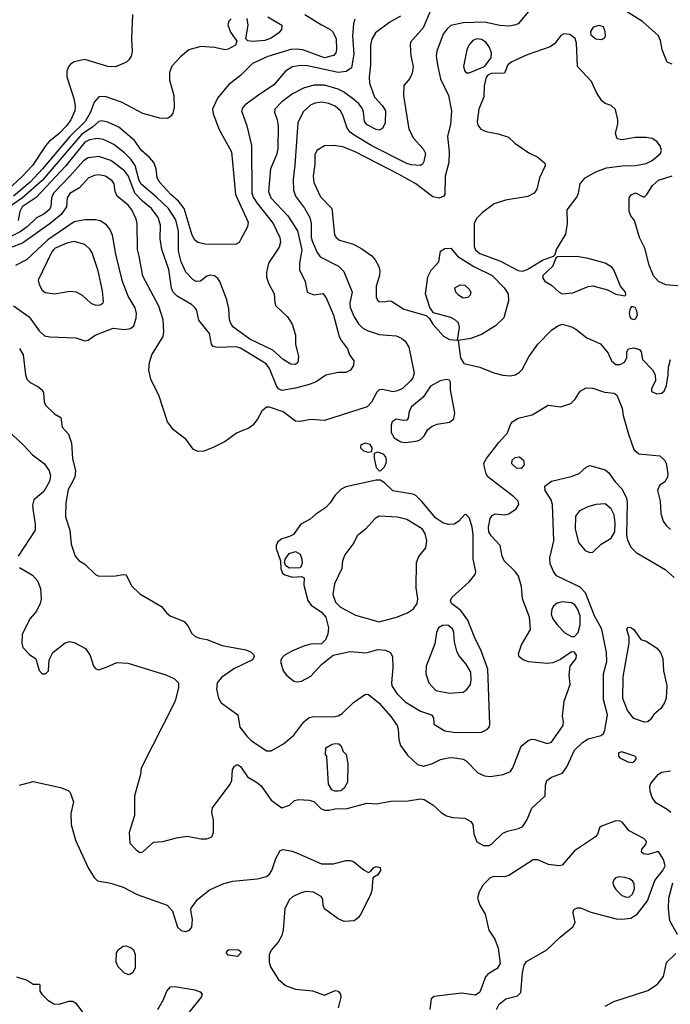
# Model space of a CAD drawing. Extents: x 1173029 to 1307123, y 522559 to 678521.
# Tile 501 of 623: x 1217687 to 1221953, y 646998 to 653452. Entities that reach past the tile are written whole.
import ezdxf

# ---------------------------------------------------------------- set-up
doc = ezdxf.new("R2010")
doc.units = 0

msp = doc.modelspace()

# ---------------------------------------------------------------- linework, layer by layer
at = {"layer": '0CON10XD'}
for points in [[(1220383.4, 653516.6), (1220332.8, 653397.2), (1220250.6, 653305), (1220246.7, 653285), (1220252.5, 653215), (1220267.5, 653145), (1220259.8, 653100.2), (1220244.3, 653065.7), (1220205, 653020), (1220203.3, 652955), (1220237.9, 652735), (1220270, 652675), (1220332.1, 652605), (1220347.9, 652575), (1220337.9, 652522.1), (1220328.1, 652505), (1220315, 652496.7), (1220255, 652500.3), (1220225, 652510), (1219995, 652623.8), (1219879.6, 652695), (1219854.8, 652714.8), (1219835, 652741.5), (1219806.8, 652826.8), (1219790.8, 652855), (1219755, 652884.6), (1219715, 652901.3), (1219665, 652910.7), (1219625, 652904.6), (1219595, 652892.7), (1219545, 652846.9), (1219511.8, 652775), (1219492.1, 652497.9), (1219480, 652405), (1219481.5, 652335), (1219496.5, 652295), (1219555, 652215.6), (1219589.1, 652155), (1219598.2, 652115), (1219598.1, 652025), (1219606.3, 651995), (1219636.7, 651926.7), (1219658.3, 651898.3), (1219777, 651837), (1219812.1, 651802.1), (1219866.1, 651665), (1219850.8, 651595), (1219853.1, 651565), (1219879.1, 651505), (1219908.6, 651458.6), (1219935, 651432.1), (1219965, 651414.5), (1220045, 651388.1), (1220095.6, 651384.4), (1220155, 651378.6), (1220190, 651365), (1220215.6, 651345.6), (1220238.8, 651305), (1220274.2, 651135), (1220264.4, 651105), (1220249.5, 651085), (1220196.6, 651033.4), (1220165, 651018.4), (1220135, 651013.4), (1220065, 651027.7), (1220045, 651026.2), (1220028.8, 651011.2), (1219994.6, 650945), (1219965, 650914.6), (1219685, 650825.6), (1219595, 650832.2), (1219525, 650818.5), (1219495, 650820.6), (1219415, 650881.9), (1219325, 650912), (1219305, 650911.2), (1219275, 650886.7), (1219246.6, 650833.4), (1219215, 650794), (1219190, 650775), (1219142.8, 650757.2), (1219109.1, 650740.9), (1219035, 650687.8), (1218955, 650646.7), (1218895, 650623.6), (1218855, 650620.5), (1218825, 650637.8), (1218779.6, 650699.6), (1218695, 650764.2), (1218657.1, 650815), (1218600.8, 650985), (1218546.6, 651096.6), (1218534.6, 651155), (1218538, 651205), (1218554.3, 651255.7), (1218627.9, 651375), (1218632.1, 651405), (1218628.2, 651485), (1218599.6, 651575), (1218495, 651771.2), (1218470.8, 651900.8), (1218460.4, 651945), (1218457.3, 652115), (1218450, 652145), (1218421.6, 652205), (1218398.9, 652235), (1218325.4, 652295), (1218312.7, 652325), (1218305.5, 652375), (1218293.3, 652395), (1218249.2, 652425), (1218205, 652434.7), (1218175, 652429.6), (1218135, 652412.5), (1218080, 652350), (1218015, 652313.1), (1217998, 652285), (1217993.7, 652225), (1217958.9, 652175), (1217886.7, 652115), (1217705, 651987.7), (1217623.5, 651956.5)], [(1218426.9, 653485), (1218420.5, 653325), (1218424.4, 653245.6), (1218417, 653213), (1218405, 653190), (1218386.6, 653173.4), (1218315, 653142.5), (1218265, 653144.4), (1218115, 653190), (1218044.2, 653175.8), (1218020.5, 653159.5), (1218006.4, 653143.6), (1217996.7, 653115), (1217996.4, 653076.4), (1218041.5, 652935), (1218050, 652885), (1218048.7, 652855), (1218022.2, 652795), (1217994.7, 652755), (1217945, 652704.7), (1217878.9, 652651.1), (1217856, 652624), (1217771, 652495), (1217706.3, 652425), (1217577.4, 652305)], [(1219557.5, 653485), (1219665, 653416.8), (1219719.9, 653389.9), (1219741.3, 653371.3), (1219761.3, 653325), (1219764.7, 653255.3), (1219759.6, 653235), (1219745, 653217.9), (1219685, 653201.2), (1219543.4, 653253.4), (1219499.1, 653259.1), (1219465, 653255.7), (1219315, 653210.3), (1219213.8, 653163.8), (1219135, 653085.7), (1219057.1, 653025), (1218985, 652936.2), (1218951.4, 652865), (1218955.6, 652835), (1218995, 652731.2), (1219076.4, 652585), (1219101.1, 652305), (1219184.4, 652125.6), (1219180.6, 652095), (1219137.6, 652012.4), (1219125, 651991.2), (1219101.7, 651978.3), (1218900.7, 651979.3), (1218855, 651990.4), (1218835, 652007.3), (1218818.5, 652038.5), (1218764.8, 652214.8), (1218728.3, 652261.7), (1218678.4, 652305), (1218606, 652385), (1218588.9, 652415), (1218580.8, 652475), (1218566.4, 652516.4), (1218538.7, 652548.7), (1218485, 652593.3), (1218439.2, 652659.2), (1218336.2, 652746.2), (1218265, 652779.6), (1218225, 652788.9), (1218205, 652783.3), (1218163.6, 652746.4), (1218095, 652700.8), (1217835, 652398.6), (1217705.5, 652285), (1217619.4, 652225)], [(1220185, 653474.4), (1220115, 653435.6), (1220020.8, 653365), (1219995, 653323.3), (1219986.9, 653285), (1219986.9, 653155), (1219977.9, 653075), (1219981.2, 653035), (1220013.6, 652943.6), (1220066.6, 652886.6), (1220085.4, 652855), (1220084.5, 652775), (1220065, 652739.2), (1220045, 652726.7), (1220025, 652730.9), (1219965, 652761.5), (1219947.5, 652785), (1219941.8, 652845), (1219932.5, 652872.5), (1219910.9, 652900.9), (1219878, 652928), (1219809.4, 652979.4), (1219775, 652996.8), (1219685, 653022.7), (1219615, 653022.5), (1219547.2, 653002.8), (1219476.7, 652965), (1219405, 652913.5), (1219358.9, 652865), (1219357.8, 652845), (1219376.1, 652796.1), (1219382.9, 652755), (1219378.7, 652605), (1219370, 652565), (1219331.5, 652475), (1219317.8, 652325), (1219334.1, 652284.1), (1219445, 652165.4), (1219507.8, 652067.8), (1219537.4, 651942.6), (1219520.8, 651855), (1219522.1, 651812.1), (1219558, 651735), (1219571.2, 651665), (1219615, 651648), (1219675, 651656.7), (1219697.6, 651627.6), (1219744.5, 651515), (1219782.2, 651375), (1219796.2, 651346.2), (1219836, 651295), (1219850, 651255), (1219877.5, 651215), (1219876.2, 651185), (1219856.7, 651155), (1219825, 651140), (1219775, 651140), (1219695, 651121.1), (1219631.4, 651078.6), (1219585, 651060.7), (1219495, 651036.6), (1219405, 651021.8), (1219385, 651031.8), (1219371, 651051), (1219324.1, 651165), (1219302.1, 651195), (1219135, 651299.3), (1219107.4, 651307.4), (1218982.5, 651302.5), (1218955, 651310), (1218943.8, 651325), (1218930.8, 651395), (1218862.6, 651482.6), (1218848.6, 651545), (1218835.7, 651565), (1218812.9, 651585), (1218720.4, 651640.4), (1218693.5, 651665), (1218682.9, 651692.9), (1218664.6, 651815), (1218619.3, 651945), (1218608, 652015), (1218610.9, 652105), (1218595.3, 652155), (1218551.8, 652215), (1218491.9, 652261.9), (1218441.1, 652315), (1218400.7, 652425), (1218375, 652461.2), (1218285, 652527.8), (1218206.1, 652553.9), (1218135, 652547.2), (1218105, 652526.6), (1218016.8, 652425), (1217909.5, 652315), (1217896.2, 652285), (1217892.1, 652225), (1217879.5, 652205), (1217845, 652177.5), (1217796.4, 652153.6), (1217736.8, 652095), (1217689.1, 652060.9), (1217629.6, 652030.4)], [(1219073.2, 653456.8), (1219058.8, 653441.2), (1219051.7, 653418.3), (1219069.9, 653369.9), (1219110.5, 653310.5), (1219101.2, 653285), (1219055, 653258.1), (1219035, 653253.5), (1218965, 653268.5), (1218874.1, 653275.9), (1218796.4, 653253.6), (1218741.7, 653208.3), (1218685, 653146.7), (1218669.2, 653105), (1218669.2, 653055), (1218697.8, 652955), (1218700, 652875), (1218692.1, 652837.9), (1218675, 652816.2), (1218655.9, 652804.1), (1218605, 652805.7), (1218495, 652836.7), (1218355, 652911.8), (1218247.4, 652947.4), (1218205, 652945.5), (1218175, 652910), (1218151.3, 652845), (1218116, 652785), (1218014.8, 652685), (1217837.3, 652475), (1217755, 652387.6), (1217645.4, 652294.6)], [(1219884.8, 653455.2), (1219875.7, 653424.3), (1219870.2, 653345), (1219879, 653225), (1219863.1, 653136.9), (1219827.4, 653112.6), (1219775, 653105.9), (1219575, 653150), (1219529.3, 653150.7), (1219475, 653141.5), (1219429.4, 653115), (1219353.5, 653025), (1219252.1, 652957.9), (1219165, 652892.5), (1219149.1, 652875), (1219141.8, 652855), (1219176.5, 652755), (1219207.4, 652627.4), (1219208.4, 652315), (1219217.7, 652287.7), (1219240.9, 652250.9), (1219348.9, 652115), (1219393.3, 652025), (1219396.4, 651993.6), (1219388.7, 651961.3), (1219319.5, 651855), (1219306.4, 651795), (1219306.4, 651765), (1219317.5, 651725), (1219355.6, 651655), (1219359.4, 651595), (1219366.2, 651576.2), (1219442.1, 651505), (1219473.8, 651455), (1219494.5, 651385), (1219495.7, 651325), (1219505, 651287.5), (1219515.8, 651245), (1219510, 651205), (1219495, 651190.8), (1219465, 651192.9), (1219415, 651224.4), (1219346.1, 651286.1), (1219195, 651356.7), (1219090.3, 651435), (1219074.7, 651455), (1219063.7, 651485), (1219057.4, 651557.4), (1219045, 651616), (1219000, 651735), (1218986.2, 651756.2), (1218965, 651772.9), (1218935, 651777.8), (1218915, 651770.6), (1218871.7, 651738.3), (1218845, 651735.6), (1218825, 651746.9), (1218776.9, 651796.9), (1218745.8, 651865), (1218727.4, 651935), (1218728.9, 652065), (1218710.1, 652140.1), (1218662.1, 652215), (1218585, 652288.2), (1218482.3, 652375), (1218468.2, 652405), (1218445.1, 652495.1), (1218416.8, 652536.8), (1218375, 652578.8), (1218305, 652634.1), (1218236.4, 652666.4), (1218195, 652673.6), (1218145, 652664.3), (1218115, 652649.5), (1217987.5, 652492.4), (1217794.4, 652285.6), (1217704, 652225), (1217686.9, 652195), (1217677.4, 652135)], [(1219315, 653469.5), (1219405.4, 653415.4), (1219403, 653387), (1219386, 653365), (1219335, 653329.5), (1219295, 653314.6), (1219215, 653307.8), (1219182.2, 653312.2), (1219168.8, 653325), (1219186.2, 653415), (1219178.9, 653458.9)], [(1221023.3, 653505), (1220956.2, 653425), (1220932.5, 653415), (1220895, 653410), (1220835.5, 653414.5), (1220735, 653435.9), (1220595, 653430.6), (1220515, 653413.5), (1220489.3, 653390.7), (1220464.2, 653355.8), (1220421.2, 653245), (1220418.8, 653215), (1220426.1, 653155), (1220446.1, 653065), (1220497.7, 652955), (1220517.5, 652855), (1220512.6, 652767.4), (1220493.1, 652685), (1220503.8, 652585), (1220501.8, 652515), (1220477.2, 652425), (1220474.3, 652305.7), (1220469.2, 652295), (1220437.4, 652282.6), (1220395, 652290.4), (1220284.5, 652375), (1220175, 652437.4), (1219887.8, 652585), (1219805, 652618.1), (1219745, 652626.7), (1219684.7, 652625.3), (1219635.6, 652595), (1219621.5, 652565), (1219623.1, 652505), (1219611.6, 652425), (1219615.3, 652385), (1219659.7, 652289.7), (1219732.9, 652215), (1219752.1, 652042.1), (1219762, 652025), (1219785, 652007.1), (1219875, 651980.6), (1219929.4, 651949.4), (1219995, 651903.1), (1220018.3, 651878.3), (1220042.5, 651835), (1220048, 651805), (1220046.2, 651775), (1220025.5, 651704.5), (1220024.5, 651634.5), (1220033.1, 651613.1), (1220044.3, 651604.3), (1220077.5, 651602.5), (1220105, 651608.8), (1220125, 651606.2), (1220206, 651555), (1220352.7, 651512.7), (1220374.2, 651494.2), (1220395.8, 651455), (1220465, 651376.7), (1220505, 651356.5), (1220558.3, 651351.7), (1220570.6, 651435), (1220564.3, 651465), (1220545, 651483.3), (1220515, 651498.8), (1220400.8, 651530.8), (1220375.6, 651565.6), (1220346.9, 651655), (1220363.6, 651766.4), (1220385, 651809.2), (1220434.4, 651865), (1220446.6, 651933.4), (1220475, 651951.5), (1220515, 651954.4), (1220560.3, 651900.3), (1220664.2, 651834.2), (1220785, 651775.4), (1220863.5, 651695), (1220890.6, 651655), (1220891.7, 651608.3), (1220862.1, 651497.9), (1220807.5, 651445), (1220715, 651388.5), (1220645, 651362.5), (1220561.7, 651348.3), (1220576.5, 651235), (1220598.9, 651198.9), (1220704.3, 651174.3), (1220795, 651136.7), (1220855, 651121.2), (1220902.6, 651117.4), (1220935, 651124.4), (1220961.2, 651138.8), (1220980.9, 651159.1), (1221025, 651242.5), (1221085.4, 651324.6), (1221173.8, 651416.2), (1221216.2, 651445), (1221245, 651455.7), (1221305, 651438.6), (1221333.8, 651423.8), (1221405, 651365.7), (1221495, 651326.7), (1221545, 651266.2), (1221568.6, 651215), (1221595, 651191.1), (1221625, 651191.1), (1221652, 651208), (1221667.5, 651235), (1221667.5, 651275), (1221678.8, 651295), (1221715, 651301.9), (1221750.3, 651290.3), (1221761.2, 651275), (1221771.2, 651225), (1221836.6, 651156.6), (1221853.5, 651125), (1221855.7, 651085), (1221828.8, 651035), (1221830, 651015), (1221865, 651000.5)], [(1221965, 653160), (1221932.3, 653172.3), (1221900, 653255), (1221888.1, 653315), (1221875, 653346), (1221770.5, 653440.5), (1221666.9, 653505)], [(1221505, 653322), (1221523.3, 653335), (1221527.5, 653345), (1221527.1, 653375), (1221516, 653405), (1221486.4, 653413.6), (1221447, 653403), (1221430, 653375), (1221431.7, 653351.7), (1221465, 653326.7), (1221505, 653322)], [(1220635, 653103.3), (1220735.8, 653144.2), (1220779.4, 653200.6), (1220781.4, 653235), (1220764.6, 653274.6), (1220743.5, 653303.5), (1220715, 653322.3), (1220685, 653326.9), (1220658.1, 653315), (1220632.5, 653285), (1220619.1, 653255), (1220596.1, 653143.9), (1220605, 653113.3), (1220615, 653103.3), (1220635, 653103.3)], [(1220985, 651804.4), (1221015.5, 651814.5), (1221115, 651875.6), (1221187.5, 651902.5), (1221197.5, 651912.5), (1221206, 651945), (1221268.8, 652045), (1221280, 652115), (1221276.7, 652205), (1221341.2, 652288.8), (1221352.2, 652315), (1221362.9, 652375), (1221394, 652415), (1221465.3, 652454.7), (1221535, 652479.6), (1221637.1, 652492.9), (1221725, 652496.9), (1221795, 652509.2), (1221835, 652529.6), (1221888.9, 652575), (1221895.6, 652595), (1221887.1, 652625), (1221865, 652654), (1221835, 652671.9), (1221795, 652678.9), (1221725, 652679.5), (1221635, 652664.2), (1221605, 652671.2), (1221594.4, 652705), (1221609.2, 652769.2), (1221610, 652795), (1221593.6, 652863.6), (1221565, 652890), (1221525, 652902), (1221505, 652918.8), (1221470, 652975), (1221436.1, 653046.1), (1221344.2, 653145), (1221337.5, 653297.5), (1221328.3, 653328.3), (1221293.9, 653353.9), (1221255, 653358), (1221235, 653348), (1221195, 653295.7), (1221165, 653273.3), (1221015, 653221.4), (1220914.3, 653175.7), (1220888.8, 653155), (1220865, 653100), (1220781.7, 653098.3), (1220759.3, 653090.7), (1220746.1, 653073.9), (1220733, 653017), (1220730.6, 652945), (1220696.9, 652865), (1220687.5, 652785), (1220690.9, 652760.9), (1220711.2, 652735), (1220745, 652718.6), (1220825, 652704.3), (1220891.3, 652681.3), (1220933, 652643), (1221025, 652578.1), (1221085, 652551.4), (1221130.3, 652510.3), (1221133.6, 652493.6), (1221095.5, 652415), (1221078.6, 652341.4), (1221060, 652315), (1221017.9, 652292.1), (1220871.8, 652268.2), (1220797.5, 652245), (1220721.5, 652188.5), (1220682.3, 652147.7), (1220666.1, 652115), (1220667.7, 651965), (1220675, 651941.5), (1220705, 651920), (1220839.5, 651869.5), (1220955, 651807.5), (1220985, 651804.4)], [(1222144.7, 651694.7), (1221924.1, 651714.1), (1221875.8, 651735), (1221843.8, 651773.8), (1221815, 651843.3), (1221786.2, 651955), (1221751.1, 652025), (1221717.5, 652135), (1221693.3, 652165), (1221683.8, 652195), (1221683.8, 652285), (1221696.1, 652303.9), (1221725, 652316.2), (1221775, 652290), (1221785, 652290), (1221800, 652305), (1221835.8, 652365), (1221875, 652400.6), (1221965, 652428.9)], [(1218115, 651346), (1218135, 651351.2), (1218182.5, 651385), (1218300.9, 651429.1), (1218375, 651420), (1218413.1, 651426.9), (1218434.4, 651445.6), (1218451.4, 651495), (1218453.1, 651525), (1218445, 651563.3), (1218398.5, 651638.5), (1218361.4, 651735), (1218318, 651915), (1218295, 652040), (1218278.6, 652078.6), (1218256.6, 652106.6), (1218215, 652132.5), (1218185, 652140), (1218115, 652139.1), (1218045, 652126), (1217872, 652008), (1217732, 651878), (1217659.5, 651839.5)], [(1218185, 651580.8), (1218215, 651582.5), (1218233.3, 651595), (1218236.2, 651605), (1218230.8, 651675), (1218200.5, 651805), (1218163, 651923), (1218150, 651945), (1218115, 651977.8), (1218045, 651997.5), (1217995, 651987.9), (1217915, 651951.8), (1217895.7, 651925), (1217808.1, 651745), (1217814.4, 651715), (1217835, 651678), (1217855, 651664), (1217915, 651654.4), (1218015, 651672.5), (1218058.3, 651668.3), (1218095.8, 651645.8), (1218153, 651593), (1218185, 651580.8)], [(1221655, 651642.5), (1221661.7, 651648.3), (1221660, 651665), (1221625.8, 651705.8), (1221583, 651813), (1221570, 651830), (1221525.5, 651855.5), (1221415, 651886.5), (1221340.9, 651899.1), (1221212.5, 651897.5), (1221202.5, 651887.5), (1221180.8, 651835), (1221118, 651775), (1221118, 651755), (1221132.5, 651735), (1221175, 651710.8), (1221225, 651665.4), (1221245, 651655.4), (1221315, 651661.2), (1221415, 651702.7), (1221445, 651707.5), (1221540.8, 651680.8), (1221595, 651652), (1221655, 651642.5)], [(1220595, 651626.9), (1220564, 651645), (1220546, 651665), (1220540, 651695), (1220576.2, 651713.8), (1220605, 651712), (1220635, 651686), (1220645.7, 651665), (1220640.8, 651645), (1220625, 651630.8), (1220595, 651626.9)], [(1217646.8, 651576.8), (1217750, 651505), (1217815, 651411.4), (1217850.2, 651380.2), (1217885, 651372.2), (1218055, 651365.7), (1218115, 651346)], [(1221715, 651486.7), (1221725, 651490), (1221738.8, 651515), (1221733.9, 651543.9), (1221722.5, 651565), (1221698.3, 651571.7), (1221687, 651553), (1221683.8, 651525), (1221688.8, 651505), (1221695, 651493.3), (1221715, 651486.7)], [(1217686.4, 651296.4), (1217708.7, 651255), (1217724.7, 651125), (1217734.1, 651095), (1217755, 651073.2), (1217806.6, 651046.6), (1217834, 651025), (1217844, 651005), (1217846.4, 650946.4), (1217856.7, 650925), (1217915, 650867.5), (1217957.5, 650845), (1217965, 650780), (1218006.1, 650736.1), (1218025.8, 650675.8), (1218033.1, 650575), (1218053.1, 650495), (1218049.4, 650455), (1218030.8, 650419.2), (1218005, 650372.5), (1217989.4, 650285), (1217987.3, 650192.7), (1218016, 650105), (1218024, 650015), (1218050, 649935), (1218075, 649906.7), (1218115, 649882), (1218185, 649816), (1218205, 649804), (1218315, 649807.5), (1218365, 649816.2), (1218385, 649812.5), (1218420.9, 649740.9), (1218475, 649688.8), (1218615.8, 649605.8), (1218648.8, 649565), (1218674.3, 649544.3), (1218765, 649507.1), (1218789.5, 649479.5), (1218815, 649428), (1218835, 649411.4), (1218865, 649398.6), (1218915, 649388.8), (1219015, 649349.4), (1219170.9, 649320.9), (1219205.5, 649305.5), (1219220.9, 649290.9), (1219224.2, 649275), (1219214.2, 649255), (1219091.9, 649198.1), (1219010.2, 649139.8), (1218982.1, 649105), (1218976.4, 649063.6), (1218989.6, 649005), (1219007.5, 648975), (1219117.1, 648895), (1219130.8, 648815), (1219177.1, 648755), (1219205, 648728.1), (1219305, 648658.6), (1219335, 648658.6), (1219417.1, 648705), (1219485, 648761.9), (1219550.5, 648849.5), (1219585, 648877.5), (1219615, 648884.5), (1219745, 648882.5), (1219775, 648888.5), (1219800.6, 648905), (1219875, 648976.5), (1219955, 649031.5), (1219975, 649028.9), (1220042.5, 648975), (1220120, 648885), (1220161.2, 648825), (1220168.3, 648801.7), (1220172.5, 648735), (1220184.7, 648694.7), (1220230.9, 648630.9), (1220295, 648570), (1220335, 648559.4), (1220393, 648577), (1220446.8, 648603.2), (1220496.4, 648613.6), (1220525, 648615.5), (1220594.4, 648604.4), (1220615, 648594.2), (1220691.2, 648515), (1220735, 648496.7), (1220775, 648490.5), (1220856.2, 648503.8), (1220905.8, 648525), (1220921.7, 648548.3), (1220975, 648691.2), (1221022.2, 648727.8), (1221045, 648735.6), (1221065, 648734.4), (1221145, 648706.9), (1221175, 648717.1), (1221250, 648825), (1221252.7, 648852.7), (1221245.8, 648885.8), (1221257.8, 648985), (1221297.5, 649095), (1221289.5, 649155), (1221295.7, 649214.3), (1221336, 649265), (1221337.3, 649287.3), (1221325, 649306.2), (1221305, 649308.8), (1221232.7, 649257.3), (1221182.6, 649237.4), (1221145, 649231.2), (1221023.3, 649243.3), (1220988.8, 649255), (1220961.2, 649275), (1220958.8, 649295), (1220977.1, 649355), (1221035.6, 649455), (1221030, 649535), (1220984, 649655), (1220977.7, 649737.7), (1220957.1, 649805), (1220936.2, 649835), (1220864.6, 649905), (1220851.5, 649935), (1220837.9, 650005), (1220778.7, 650068.7), (1220762.3, 650095), (1220760.2, 650125), (1220772.1, 650182.1), (1220785, 650202.2), (1220805, 650213.6), (1220865, 650206.2), (1220895, 650212.9), (1220943.5, 650246.5), (1220960.6, 650275), (1220955.6, 650295), (1220927.3, 650325), (1220757.1, 650455), (1220745.7, 650475), (1220731.7, 650528.3), (1220731.2, 650545), (1220748.8, 650575), (1220829.6, 650680.4), (1220886.7, 650743.3), (1220907.4, 650802.6), (1220920.9, 650819.1), (1220955, 650840.4), (1221047.3, 650862.7), (1221153.3, 650925), (1221235, 650913.5), (1221300, 650935), (1221330, 650965), (1221362.8, 651017.2), (1221401.5, 651038.5), (1221445, 651037.5), (1221520.9, 651010.9), (1221584.1, 651004.1), (1221601.7, 650991.7), (1221638, 650905), (1221645, 650857.5), (1221679.3, 650735), (1221715, 650633.8), (1221745.9, 650605.9), (1221885, 650592.2), (1221915, 650565.7), (1221925.6, 650545), (1221937.5, 650475), (1221935.7, 650454.3), (1221917, 650423), (1221882.1, 650397.9), (1221870, 650365), (1221886.2, 650295), (1221891.2, 650215), (1221906.7, 650165), (1221925, 650137.5), (1221955, 650111.2)], [(1221865, 651000.5), (1221895, 651004.4), (1221912.6, 651017.4), (1221929.2, 651055), (1221940, 651125), (1221940.6, 651175), (1221955.5, 651224.5)], [(1220215, 650680), (1220255, 650684.2), (1220295, 650690.8), (1220315, 650700.8), (1220339.4, 650725), (1220363.8, 650766.2), (1220392.5, 650787.5), (1220425, 650800), (1220505, 650812.9), (1220533.5, 650835), (1220540, 650875), (1220512.1, 651025), (1220512, 651075), (1220505, 651090), (1220485, 651094), (1220445, 651083.6), (1220380.3, 651049.7), (1220332, 650978), (1220256, 650915), (1220240, 650885), (1220235, 650840), (1220225, 650827.5), (1220205, 650823.8), (1220155, 650833.8), (1220130, 650815), (1220123.8, 650795), (1220123.8, 650745), (1220141.7, 650711.7), (1220185.9, 650685.9), (1220215, 650680)], [(1217634.4, 650735), (1217715, 650660.8), (1217770.3, 650600.3), (1217849.9, 650539.9), (1217880.4, 650495), (1217888.2, 650465), (1217881.3, 650425), (1217845, 650360), (1217780, 650305), (1217771.3, 650268.7), (1217775, 650230)], [(1219972.5, 650617.5), (1219995, 650622.5), (1219998.8, 650645), (1219985, 650667.1), (1219955, 650676.2), (1219924.2, 650665), (1219921.4, 650645), (1219941.2, 650625), (1219972.5, 650617.5)], [(1220045, 650493.8), (1220055, 650496.2), (1220078.5, 650521.5), (1220090.8, 650545), (1220092.5, 650565), (1220086.8, 650586.8), (1220073.1, 650603.1), (1220032.5, 650617.5), (1220011.2, 650608.8), (1220011.9, 650578.1), (1220025, 650516.7), (1220045, 650493.8)], [(1220975, 650509.4), (1220945, 650512.2), (1220915, 650541.2), (1220917.1, 650565), (1220935, 650581.1), (1220965, 650586.2), (1220991.1, 650565), (1220994.4, 650535), (1220975, 650509.4)], [(1217685, 649861.2), (1217771.7, 649811.7), (1217804.6, 649774.6), (1217823.4, 649723.4), (1217827, 649653), (1217822, 649625), (1217798, 649575), (1217755, 649526.7), (1217704, 649425), (1217700, 649365), (1217707.3, 649337.3), (1217750.3, 649290.3), (1217792.3, 649262.3), (1217815, 649186.7), (1217835, 649164), (1217856.7, 649165), (1217876, 649185), (1217881.2, 649255), (1217903.8, 649305), (1217985, 649366.7), (1218015, 649376.2), (1218045, 649370), (1218119.5, 649329.5), (1218148, 649285), (1218170, 649215), (1218186.4, 649196.4), (1218205, 649191.2), (1218259.7, 649210.3), (1218325, 649238.8), (1218395, 649234.3), (1218645, 649157.5), (1218702.1, 649132.1), (1218727.5, 649105), (1218727.5, 649075), (1218707.1, 648985), (1218484, 648545), (1218478.8, 648505), (1218440, 648365), (1218438.8, 648235), (1218403.8, 648125), (1218410, 648055), (1218450.5, 648010.5), (1218475, 647993.3), (1218495, 647997.5), (1218565, 648060), (1218625, 648066.2), (1218715, 648088.6), (1218785, 648100), (1218875, 648082.5), (1218915, 648082), (1218947.5, 648095), (1218958.8, 648125), (1218957, 648207), (1218945.8, 648255), (1218950.8, 648285), (1219067.8, 648442.2), (1219078.1, 648465), (1219082.6, 648537.4), (1219095, 648560), (1219115, 648570), (1219135, 648557.5), (1219179.7, 648489.7), (1219240.6, 648455), (1219270.1, 648430.1), (1219335, 648336.2), (1219405, 648286.2), (1219457, 648303), (1219490, 648335), (1219515, 648340), (1219586.1, 648336.1), (1219615, 648326.7), (1219661.2, 648281.2), (1219685, 648270), (1219715, 648270), (1219755, 648280), (1219835, 648282), (1219962.7, 648317.3), (1220026.8, 648313.2), (1220120.3, 648329.7), (1220235, 648332.9), (1220315, 648345.6), (1220339.8, 648339.8), (1220395.5, 648305.5), (1220450, 648255), (1220485, 648232.9), (1220525, 648221.9), (1220605, 648218), (1220645, 648196.2), (1220657.3, 648177.3), (1220665.8, 648115), (1220685, 648063.8), (1220728.8, 648038.8), (1220765, 648040), (1220785, 648051.4), (1220855, 648120), (1220885, 648133.6), (1220958.8, 648151.2), (1220985.4, 648164.6), (1221015, 648210), (1221045.4, 648284.6), (1221133.3, 648365), (1221134.3, 648435.7), (1221144.4, 648465.6), (1221175, 648488), (1221246.3, 648513.7), (1221275.3, 648554.7), (1221325.5, 648665), (1221376.7, 648715), (1221415, 648737.9), (1221499.4, 648760.6), (1221515.8, 648774.2), (1221524.5, 648795.5), (1221540.3, 648895), (1221516.2, 648995), (1221515.4, 649164.6), (1221536.4, 649245), (1221535.9, 649305), (1221505, 649456), (1221455.4, 649545), (1221396.9, 649695), (1221361.7, 649731.7), (1221207.3, 649807.3), (1221186.2, 649835), (1221166.2, 649885), (1221163.1, 649925), (1221189.5, 650035), (1221180, 650275), (1221172.5, 650305), (1221131.9, 650365), (1221131.4, 650395), (1221175, 650427.5), (1221302.4, 650457.6), (1221355, 650478), (1221401.2, 650518.8), (1221425, 650530), (1221525, 650500.8), (1221550.6, 650480.6), (1221592, 650422), (1221637.8, 650375), (1221665.5, 650315), (1221670.5, 650285), (1221666.9, 650075), (1221672.6, 650042.6), (1221693.4, 649993.4), (1221729.8, 649959.8), (1221918.8, 649848.8), (1221978, 649795)], [(1220545, 648780), (1220715, 648782.9), (1220755, 648801.2), (1220765.8, 648815), (1220770, 648835), (1220755.8, 649195), (1220713.9, 649315), (1220668.7, 649405), (1220624.6, 649515), (1220579.4, 649579.4), (1220518.9, 649625), (1220512.5, 649645), (1220520, 649665), (1220635, 649766.7), (1220674.4, 649815), (1220677.8, 649835), (1220660, 649915), (1220660, 650075), (1220654.6, 650125), (1220635.8, 650185), (1220615, 650208), (1220603.2, 650206.8), (1220566.7, 650165), (1220535.2, 650144.8), (1220497.4, 650142.6), (1220460.6, 650155), (1220415.2, 650185.2), (1220323.8, 650293.8), (1220283.8, 650333.8), (1220265, 650341.2), (1220132.8, 650362.8), (1220081.2, 650415), (1220052.7, 650432.7), (1220025, 650434.3), (1219825, 650390), (1219795.5, 650374.5), (1219755.5, 650334.5), (1219722.5, 650285), (1219694.5, 650255.5), (1219628.3, 650211.7), (1219592.5, 650177.5), (1219530, 650145), (1219481.7, 650078.3), (1219456.6, 650063.4), (1219405, 650048.5), (1219380.5, 650029.5), (1219369.5, 650005), (1219369.6, 649985), (1219396.2, 649905), (1219400, 649855), (1219411.2, 649825), (1219425, 649814), (1219475, 649797.5), (1219535, 649802.5), (1219552.5, 649792.5), (1219550, 649745), (1219576.2, 649645), (1219599.1, 649615), (1219665, 649568.7), (1219694.1, 649535), (1219712.3, 649465), (1219707.8, 649425), (1219691.9, 649388.1), (1219665, 649360), (1219595, 649357.8), (1219555, 649347.5), (1219475, 649316), (1219421.5, 649285), (1219402.9, 649265), (1219398.2, 649245), (1219414.4, 649185), (1219436.6, 649156.6), (1219485, 649116.7), (1219505, 649112.2), (1219535, 649115.6), (1219595, 649150), (1219665, 649225.6), (1219743.5, 649286.5), (1219855, 649310), (1219958.8, 649301.2), (1220035, 649322.9), (1220085, 649320), (1220117.5, 649305), (1220132, 649275), (1220133.3, 649205), (1220123.9, 649105), (1220127.9, 649085), (1220160.5, 649035), (1220215, 648981.5), (1220315, 648918.6), (1220386.7, 648895), (1220400, 648875), (1220402.5, 648835), (1220475, 648791.5), (1220545, 648780)], [(1217775, 650230), (1217788.5, 650145), (1217788.9, 650105), (1217677.5, 649935)], [(1221425, 649959.6), (1221445, 649962.5), (1221500, 650015), (1221565.8, 650054.2), (1221589.2, 650095), (1221592.7, 650155), (1221585.3, 650205.3), (1221565.3, 650245.3), (1221525, 650277.9), (1221465, 650274.6), (1221411.5, 650258.5), (1221357.3, 650232.7), (1221332.1, 650197.9), (1221328.9, 650115), (1221350.9, 650025), (1221395, 649973.2), (1221425, 649959.6)], [(1220045, 649504.6), (1220158, 649535), (1220230, 649565), (1220269.8, 649590.2), (1220293.1, 649625), (1220297.8, 649655), (1220286.9, 649726.9), (1220289.6, 649895), (1220305, 649932.5), (1220350.4, 649989.6), (1220356.2, 650035), (1220346.2, 650085), (1220326.4, 650115), (1220225, 650175.5), (1220165, 650191.8), (1220045, 650197.5), (1220017.3, 650182.7), (1219955, 650113.1), (1219900.4, 650069.6), (1219877.4, 650022.6), (1219818.8, 649945), (1219803.8, 649905), (1219798.6, 649855), (1219751.5, 649755), (1219740.5, 649685), (1219756.7, 649635), (1219790.6, 649600.6), (1219888.9, 649548.9), (1220045, 649504.6)], [(1219456.2, 649856.2), (1219431.7, 649871.7), (1219423.3, 649895), (1219428, 649915), (1219455, 649952), (1219495, 649965.8), (1219525, 649948.8), (1219535.5, 649925.5), (1219538.6, 649895), (1219535.7, 649874.3), (1219525, 649860), (1219456.2, 649856.2)], [(1221305, 649408), (1221325, 649410), (1221348.9, 649435), (1221361.8, 649485), (1221362.7, 649545), (1221345, 649591.1), (1221326.1, 649616.1), (1221305, 649629.6), (1221245, 649636.5), (1221211.7, 649628.3), (1221184.4, 649605.6), (1221175.8, 649585), (1221172.5, 649555), (1221182.5, 649525), (1221213, 649483), (1221262.1, 649432.1), (1221305, 649408)], [(1220505, 649037.3), (1220595, 649043.5), (1220619.1, 649060.9), (1220642.7, 649095), (1220647.9, 649125), (1220644.6, 649175), (1220615, 649227.8), (1220566.9, 649285), (1220552.4, 649312.4), (1220537.1, 649375), (1220533.8, 649435), (1220525, 649460), (1220495, 649482.7), (1220458.5, 649481.5), (1220434.2, 649465), (1220419.4, 649435), (1220408.9, 649361.1), (1220351.5, 649215), (1220349.6, 649165), (1220370, 649105), (1220416, 649055), (1220505, 649037.3)], [(1221785, 648848), (1221715, 648872.5), (1221672.7, 648925), (1221642.9, 649002.9), (1221643.1, 649145), (1221684.2, 649365), (1221683.8, 649405), (1221668.8, 649455), (1221675, 649470), (1221695, 649468.8), (1221713.3, 649455), (1221759.5, 649389.5), (1221795, 649378.6), (1221863.7, 649333.7), (1221888.6, 649305), (1221904.4, 649264.4), (1221908.1, 649185), (1221930.5, 649085), (1221925.4, 649004.6), (1221915, 648973.8), (1221892, 648938), (1221845, 648898), (1221824.3, 648865.7), (1221805, 648850), (1221785, 648848)], [(1219775, 648394.2), (1219754.3, 648394.3), (1219733.1, 648403.1), (1219711.7, 648441.7), (1219700, 648625), (1219692.5, 648635), (1219695, 648680), (1219735, 648703.3), (1219755, 648708), (1219780, 648705), (1219793.6, 648693.6), (1219807.5, 648655), (1219826.7, 648635), (1219838.8, 648575), (1219836.2, 648455), (1219815.7, 648414.3), (1219792.5, 648397.5), (1219775, 648394.2)], [(1221705, 648583.8), (1221715, 648586.7), (1221728.8, 648605), (1221728.8, 648615), (1221720, 648625), (1221635, 648652.5), (1221613.9, 648646.1), (1221613.8, 648625), (1221622.7, 648612.7), (1221675, 648586.7), (1221705, 648583.8)], [(1221955.8, 648255), (1221932.9, 648275), (1221858.7, 648318.7), (1221833.6, 648353.6), (1221820.4, 648395), (1221819.6, 648425), (1221826.2, 648445), (1221872.9, 648505), (1221895, 648518.8), (1221955, 648529.6)], [(1217685, 648435.7), (1217775, 648459.2), (1217955, 648420), (1218005, 648398.8), (1218017.3, 648387.3), (1218039.2, 648325), (1218021.2, 648248.8), (1218023.9, 648176.1), (1218052.5, 648075), (1218135, 647892.5), (1218175, 647830), (1218197.3, 647807.3), (1218285, 647791.4), (1218365.5, 647765.5), (1218458, 647718), (1218655, 647647.5), (1218689.5, 647609.5), (1218722, 647505), (1218745, 647482.5), (1218775, 647475.8), (1218798.6, 647481.4), (1218816.2, 647505), (1218820, 647555), (1218808.8, 647615), (1218811.7, 647628.3), (1218853.3, 647685), (1218930.8, 647749.2), (1219025, 647790.8), (1219083.6, 647806.4), (1219245, 647821.5), (1219305, 647835.5), (1219325, 647851.1), (1219340.4, 647875), (1219365.5, 647955), (1219395, 648006), (1219415, 648012.5), (1219472.7, 648002.7), (1219501.1, 647991.1), (1219665, 647918.6), (1219745, 647920), (1219825, 647940), (1219855, 647940), (1219875, 647933.3), (1219945, 647876.7), (1219975, 647862.5), (1219990, 647870), (1220010, 647895), (1220025, 647901.2), (1220050, 647895), (1220053.8, 647875), (1220035, 647846.7), (1220003, 647827), (1219996.2, 647745), (1219986.2, 647715), (1219922.3, 647587.7), (1219905.9, 647564.1), (1219880, 647545), (1219815, 647540.8), (1219775, 647558.6), (1219686, 647625), (1219676.2, 647645), (1219673.8, 647685), (1219663.3, 647705), (1219613.2, 647733.2), (1219562.6, 647737.4), (1219525, 647726.9), (1219475, 647702.9), (1219455, 647682), (1219424.5, 647625), (1219414.6, 647485.4), (1219405, 647448.8), (1219381.8, 647405), (1219335, 647352.9), (1219323.6, 647323.6), (1219322.5, 647275), (1219330.6, 647245), (1219382.1, 647162.1), (1219430.9, 647120.9), (1219495, 647098), (1219607.3, 647087.3), (1219685, 647058.9), (1219755, 647089.2), (1219775, 647084), (1219790, 647065), (1219792.5, 647045), (1219774.4, 646975)], [(1220814.6, 646965), (1220831.2, 646998.8), (1220875, 647034.5), (1220951.2, 647055), (1220972.9, 647075), (1220983.1, 647205), (1220995.7, 647254.3), (1221010.6, 647279.4), (1221143.8, 647356.2), (1221230.6, 647439.4), (1221314.4, 647505.6), (1221328.6, 647535), (1221316, 647595), (1221318, 647615), (1221325, 647622), (1221345, 647630.8), (1221365, 647630), (1221432.8, 647602.8), (1221598.2, 647558.2), (1221636.3, 647556.3), (1221695, 647563.9), (1221735, 647588.2), (1221803.7, 647676.3), (1221850.8, 647809.2), (1221904.6, 647875), (1221920.4, 647905), (1221908, 647948), (1221875, 648000), (1221805, 647980), (1221777.5, 647985), (1221763.3, 647995), (1221766.7, 648015), (1221793.3, 648045), (1221796.7, 648065), (1221780, 648085), (1221684.5, 648134.5), (1221639.8, 648189.8), (1221625, 648197.8), (1221595, 648200), (1221501.2, 648165), (1221488.8, 648155), (1221475.9, 648114.1), (1221463.3, 648095), (1221325.8, 648004.2), (1221245, 647910.9), (1221225, 647906.4), (1221155.5, 647915.5), (1221085, 647945.8), (1221055, 647945.8), (1220895, 647843), (1220864.1, 647834.1), (1220795, 647835.6), (1220771.7, 647828.3), (1220725, 647781.2), (1220700, 647735), (1220690, 647695), (1220705, 647647.5), (1220738.8, 647588.8), (1220764.3, 647485), (1220803.3, 647425), (1220825.3, 647365.3), (1220836.9, 647265), (1220817.8, 647232.2), (1220755.8, 647195), (1220741.9, 647178.1), (1220705, 647078), (1220675, 647057.8), (1220585, 647072.2), (1220405, 647048.8), (1220386.1, 647033.9), (1220376.2, 646965)], [(1221665, 647700.5), (1221685, 647702.5), (1221705, 647720), (1221717.5, 647755), (1221716.9, 647785), (1221706.5, 647805), (1221685, 647820.5), (1221655, 647830), (1221616.9, 647833.1), (1221593.3, 647826.7), (1221582, 647815), (1221575.8, 647795), (1221580, 647775), (1221595, 647750), (1221635, 647710.6), (1221665, 647700.5)], [(1222000.6, 647455), (1221951.1, 647545), (1221941.4, 647625), (1221944.6, 647695), (1221969.7, 647795)], [(1218405, 647191.2), (1218375, 647203.3), (1218333.3, 647245), (1218320, 647275), (1218322.5, 647335), (1218332.5, 647355), (1218365, 647380), (1218385, 647381.2), (1218418.8, 647368.8), (1218433.8, 647355), (1218443.8, 647325), (1218443.3, 647235), (1218425.9, 647204.1), (1218405, 647191.2)], [(1219115, 647311.2), (1219055, 647321.2), (1219044, 647335), (1219045, 647347.5), (1219058.3, 647358.3), (1219122.5, 647355), (1219136.7, 647345), (1219136.7, 647335), (1219115, 647311.2)], [(1221525, 646985.6), (1221583.9, 647016.1), (1221805, 647087.9), (1221868.8, 647131.2), (1221908.8, 647181.2), (1221927.3, 647272.7), (1221989.5, 647330.5)], [(1217665, 647178.8), (1217735.9, 647155.9), (1217775, 647130), (1217815, 647130), (1217820, 647125), (1217820, 647085), (1217832.5, 647065), (1217872.5, 647025), (1217911.2, 647001.2), (1217945, 646998.5), (1218009.4, 647019.4), (1218035, 647018.1), (1218055.4, 647005.4), (1218175, 646843.5)], [(1218591.9, 646965), (1218627.1, 647025), (1218652, 647085), (1218675, 647113.8), (1218705, 647115.7), (1218835, 647092.7), (1218869.8, 647079.8), (1218882.5, 647065), (1218877.1, 647045), (1218795, 646945.5)]]:
    msp.add_lwpolyline(points, dxfattribs=at)

doc.saveas('drawing.dxf')
